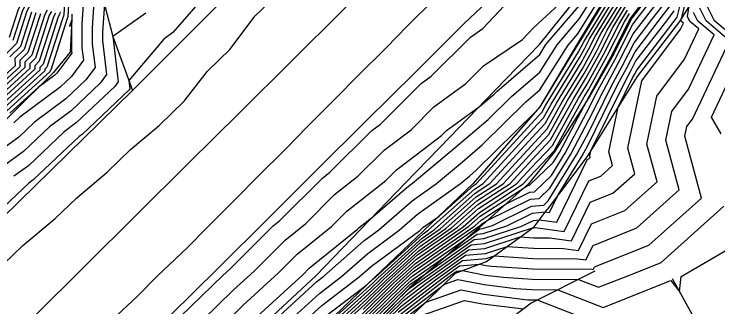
# Model space of a CAD drawing. Extents: x 2188792 to 2191981, y 386090 to 389710.
# Drawn here: x 2191332.3 to 2191423.3, y 389078 to 389115.8 of the extents above; entities that cross this region are included whole.
import ezdxf

# ---------------------------------------------------------------- set-up
doc = ezdxf.new("R2010")
doc.units = 0
for name, color, linetype in [('DTM Contours Major', 7, 'Continuous'), ('DTM Contours Minor', 7, 'Continuous'), ('Exist DTM QL2 LIDAR Elevation Point', 7, 'Continuous'), ('PH Exist DTM Breakline', 7, 'Continuous')]:
    doc.layers.add(name, color=color, linetype=linetype)

msp = doc.modelspace()

# ---------------------------------------------------------------- linework, layer by layer
at = {"layer": 'DTM Contours Major'}
for points in [[(2191331.689, 389130.306), (2191333.571, 389126.235), (2191334.009, 389124.494), (2191333.71, 389118.968), (2191333.393, 389117.554), (2191332.768, 389116.401), (2191331.614, 389112.803)], [(2191339.246, 389125.624), (2191338.714, 389115.789), (2191338.661, 389115.55), (2191338.555, 389115.356), (2191336.505, 389108.961), (2191336.224, 389108.689), (2191336.234, 389108.476), (2191330.937, 389103.688)], [(2191372.381, 389076.652), (2191377.889, 389080.841), (2191378.894, 389081.749), (2191378.959, 389081.813), (2191385.166, 389087.448), (2191385.872, 389087.938), (2191391.796, 389093.203), (2191392.917, 389093.931), (2191399.938, 389101.552), (2191400.743, 389102.402), (2191401.724, 389104.17), (2191405.441, 389110.244), (2191406.093, 389111.43), (2191406.703, 389112.627), (2191410.373, 389118.645)], [(2191343.946, 389117.138), (2191343.708, 389113.474), (2191343.713, 389112.433), (2191344.233, 389108.007), (2191343.409, 389106.898), (2191339.647, 389103.343), (2191336.839, 389101.246), (2191333.483, 389098.085), (2191330.234, 389095.747)], [(2191359.475, 389075.873), (2191361.912, 389078.234), (2191366.452, 389082.388), (2191368.887, 389084.809), (2191373.332, 389088.405), (2191375.307, 389090.369), (2191380.348, 389094.34), (2191381.743, 389095.727), (2191387.565, 389100.156), (2191388.202, 389100.789), (2191392.452, 389103.874), (2191394.337, 389105.462), (2191394.72, 389105.838), (2191400.246, 389110.625), (2191401.052, 389111.898), (2191405.589, 389117.182)], [(2191376.454, 389074.937), (2191382.368, 389080.719), (2191383.749, 389081.974), (2191390.887, 389086.926), (2191392.523, 389088.081), (2191392.852, 389088.109), (2191394.132, 389088.528), (2191399.195, 389090.994), (2191400.794, 389091.162), (2191401.353, 389091.697), (2191405.014, 389097.635), (2191406.541, 389100.507), (2191409.449, 389106.383), (2191410.968, 389109.176), (2191412.464, 389112.107), (2191414.765, 389115.111), (2191416.881, 389117.85)], [(2191373.624, 389074.684), (2191377.674, 389078.343), (2191380.664, 389081.266), (2191384.458, 389084.711), (2191389.604, 389088.281), (2191392.334, 389090.709), (2191397.246, 389093.898), (2191399.112, 389095.924), (2191401.893, 389098.857), (2191405.278, 389104.963), (2191406.373, 389106.751), (2191408.484, 389110.589), (2191410.461, 389114.465), (2191411.607, 389116.345)], [(2191376.464, 389072.779), (2191382.619, 389078.809), (2191385.67, 389081.157), (2191390.644, 389084.669), (2191393.245, 389084.893), (2191396.051, 389085.81), (2191399.432, 389085.574), (2191403.328, 389085.559), (2191405.284, 389085.295), (2191406.963, 389088.73), (2191411.27, 389090.437), (2191415.423, 389094.151), (2191414.102, 389099.033), (2191415.383, 389105.223), (2191418.969, 389109.984), (2191420.816, 389113.902), (2191419.658, 389114.887), (2191419.344, 389115.518), (2191419.563, 389116.851)], [(2191335.661, 389115.879), (2191334.059, 389110.882), (2191332.987, 389109.845), (2191333.025, 389109.029), (2191329.003, 389105.393)], [(2191380.924, 389075.07), (2191385.502, 389078.594), (2191390.08, 389080.184), (2191392.955, 389079.631), (2191398.679, 389078.931), (2191399.157, 389078.898), (2191399.93, 389078.895), (2191409.059, 389075.346)]]:
    msp.add_lwpolyline(points, dxfattribs=at)
at = {"layer": 'DTM Contours Minor'}
for points in [[(2191330.888, 389083.533), (2191333.381, 389085.936), (2191337.592, 389089.427), (2191340.365, 389092.103), (2191344.303, 389095.397), (2191347.328, 389098.321), (2191351.018, 389101.434), (2191354.274, 389104.586), (2191357.264, 389108.45), (2191360.206, 389111.29), (2191363.405, 389115.565), (2191365.954, 389118.017), (2191369.397, 389122.822), (2191371.437, 389124.775), (2191375.166, 389130.29), (2191376.522, 389131.58), (2191382.752, 389135.586), (2191385.697, 389137.562), (2191390.524, 389140.686), (2191394.791, 389143.566), (2191398.29, 389145.846), (2191403.81, 389149.592), (2191406.051, 389151.061), (2191408.148, 389148.93)], [(2191332.2, 389131.64), (2191332.487, 389130.932), (2191334.695, 389126.158), (2191335.056, 389124.72), (2191334.711, 389118.333), (2191334.446, 389117.153), (2191333.925, 389116.192), (2191332.592, 389112.035), (2191331.045, 389110.539)], [(2191332.088, 389130.619), (2191334.133, 389126.197), (2191334.533, 389124.607), (2191334.21, 389118.651), (2191333.919, 389117.354), (2191333.346, 389116.297), (2191332.103, 389112.419)], [(2191339.77, 389125.736), (2191339.215, 389115.471), (2191339.187, 389115.35), (2191339.134, 389115.251), (2191336.994, 389108.576), (2191336.871, 389108.458), (2191336.876, 389108.365), (2191331.324, 389103.346)], [(2191375.721, 389072.893), (2191381.296, 389078.343), (2191383.297, 389080.304), (2191383.493, 389080.454), (2191391.396, 389086.034), (2191393.087, 389086.18), (2191399.43, 389088.252), (2191399.542, 389088.244), (2191399.671, 389088.244), (2191403.401, 389087.742), (2191406.603, 389094.29), (2191408.16, 389094.907), (2191409.661, 389096.25), (2191409.183, 389098.014), (2191410.38, 389103.796), (2191412.216, 389107.505), (2191412.506, 389108.038), (2191412.791, 389108.597), (2191417.62, 389114.903), (2191418.041, 389115.447), (2191419.374, 389120.797)], [(2191375.949, 389072.69), (2191382.958, 389079.556), (2191384.581, 389080.806), (2191391.02, 389085.351), (2191393.166, 389085.536), (2191397.74, 389087.031), (2191399.487, 389086.909), (2191401.499, 389086.901), (2191404.342, 389086.519), (2191406.783, 389091.51), (2191409.715, 389092.672), (2191412.542, 389095.2), (2191411.643, 389098.523), (2191413.437, 389107.193), (2191418.459, 389113.86), (2191418.835, 389114.658), (2191418.599, 389114.858), (2191418.535, 389114.987), (2191418.58, 389115.258), (2191419.992, 389120.924)], [(2191342.759, 389120.069), (2191342.368, 389114.037), (2191342.376, 389111.955), (2191342.732, 389108.933), (2191341.538, 389107.326), (2191338.942, 389104.872), (2191334.923, 389101.871), (2191332.86, 389099.929), (2191328.259, 389096.618)], [(2191377.186, 389076.98), (2191381.345, 389081.047), (2191384.174, 389083.616), (2191391.096, 389088.419), (2191392.55, 389089.711), (2191398.352, 389093.478), (2191398.836, 389093.714), (2191398.931, 389093.724), (2191401.979, 389096.64), (2191402.789, 389097.953), (2191406.336, 389104.623), (2191406.7, 389105.28), (2191406.746, 389105.354), (2191409.441, 389110.253), (2191411.963, 389115.201), (2191412.1, 389115.425), (2191415.665, 389120.058)], [(2191357.855, 389119.245), (2191352.787, 389113.428), (2191351.616, 389112.593), (2191347.106, 389107.257), (2191347.235, 389106.157), (2191347.15, 389106.041), (2191341.058, 389100.284), (2191340.672, 389099.997), (2191334.728, 389094.398), (2191334.182, 389094.005), (2191328.423, 389088.604)], [(2191353.748, 389076.712), (2191359.291, 389082.083), (2191360.163, 389082.88), (2191365.771, 389088.456), (2191366.624, 389089.146), (2191372.144, 389094.635), (2191373.112, 389095.397), (2191378.52, 389100.775), (2191379.638, 389101.625), (2191384.901, 389106.859), (2191386.223, 389107.818), (2191391.288, 389112.855), (2191392.906, 389113.953), (2191397.738, 389119.143)], [(2191356.611, 389076.292), (2191360.602, 389080.158), (2191363.307, 389082.634), (2191367.329, 389086.633), (2191369.978, 389088.776), (2191373.726, 389092.502), (2191376.73, 389094.869), (2191380.132, 389098.251), (2191383.601, 389100.891), (2191386.551, 389103.824), (2191390.656, 389106.804), (2191392.991, 389109.125), (2191398.016, 389112.535), (2191399.482, 389114.109), (2191404.825, 389119.034)], [(2191363.222, 389076.309), (2191369.597, 389082.142), (2191370.445, 389082.985), (2191376.685, 389088.034), (2191376.889, 389088.236), (2191378.654, 389089.627), (2191383.073, 389093.444), (2191383.81, 389093.969), (2191389.321, 389098.611), (2191393.57, 389102.19), (2191396.596, 389105.166), (2191400.256, 389108.336), (2191402.488, 389111.865), (2191405.384, 389115.237), (2191407.924, 389119.323)], [(2191364.893, 389075.274), (2191371.426, 389081.29), (2191372.338, 389081.984), (2191377.504, 389086.545), (2191379.422, 389087.96), (2191383.761, 389091.709), (2191386.915, 389093.958), (2191390.24, 389096.759), (2191392.803, 389098.918), (2191398.471, 389104.493), (2191400.265, 389106.047), (2191403.925, 389111.831), (2191405.18, 389113.293), (2191409.102, 389119.604)], [(2191367.04, 389075.412), (2191371.744, 389079.744), (2191374.617, 389081.929), (2191377.995, 389084.911), (2191382.078, 389087.925), (2191384.45, 389089.974), (2191390.019, 389093.947), (2191391.158, 389094.906), (2191392.036, 389095.646), (2191399.677, 389103.161), (2191400.268, 389103.803), (2191400.283, 389103.82), (2191400.302, 389103.853), (2191405.068, 389111.641), (2191405.136, 389111.766), (2191405.2, 389111.891), (2191409.88, 389119.565)], [(2191369.187, 389075.55), (2191372.063, 389078.198), (2191376.896, 389081.874), (2191378.485, 389083.277), (2191384.735, 389087.89), (2191385.138, 389088.239), (2191387.183, 389089.698), (2191391.688, 389093.702), (2191392.051, 389093.938), (2191400.103, 389102.678), (2191400.513, 389103.111), (2191401.013, 389104.012), (2191405.254, 389110.943), (2191405.614, 389111.598), (2191405.952, 389112.259), (2191410.126, 389119.105)], [(2191376.942, 389076.299), (2191381.686, 389080.938), (2191384.033, 389083.069), (2191391.842, 389088.487), (2191392.657, 389089.212), (2191395.91, 389091.324), (2191398.956, 389092.807), (2191399.552, 389092.87), (2191401.771, 389094.992), (2191403.531, 389097.847), (2191406.693, 389103.793), (2191407.604, 389105.635), (2191409.943, 389109.935), (2191412.246, 389114.447), (2191412.861, 389115.25), (2191416.107, 389119.452)], [(2191386.862, 389118.005), (2191383.065, 389114.229), (2191380.415, 389111.52), (2191376.587, 389107.714), (2191373.97, 389105.038), (2191370.113, 389101.203), (2191367.527, 389098.56), (2191363.64, 389094.696), (2191361.085, 389092.085), (2191357.171, 389088.193), (2191354.646, 389085.614), (2191350.75, 389081.986), (2191348.178, 389079.361), (2191344.324, 389075.765)], [(2191372.666, 389075.662), (2191378.65, 389081.068), (2191379.3, 389081.703), (2191385.025, 389086.9), (2191386.619, 389088.006), (2191391.903, 389092.704), (2191393.783, 389093.925), (2191399.773, 389100.427), (2191400.973, 389101.693), (2191402.435, 389104.329), (2191405.627, 389109.546), (2191406.571, 389111.262), (2191407.455, 389112.995), (2191410.62, 389118.185)], [(2191376.698, 389075.618), (2191382.027, 389080.829), (2191383.891, 389082.521), (2191392.589, 389088.556), (2191392.765, 389088.713), (2191393.469, 389089.17), (2191399.075, 389091.901), (2191400.173, 389092.016), (2191401.562, 389093.345), (2191404.272, 389097.741), (2191406.617, 389102.15), (2191408.526, 389106.009), (2191410.456, 389109.555), (2191412.355, 389113.277), (2191413.813, 389115.18), (2191416.494, 389118.651)], [(2191341.22, 389117.565), (2191341.028, 389114.599), (2191341.04, 389111.477), (2191341.231, 389109.858), (2191339.668, 389107.754), (2191338.237, 389106.402), (2191333.006, 389102.496), (2191332.238, 389101.772)], [(2191372.906, 389075.418), (2191378.406, 389080.387), (2191379.641, 389081.594), (2191384.883, 389086.353), (2191387.365, 389088.075), (2191392.011, 389092.205), (2191394.648, 389093.918), (2191399.608, 389099.301), (2191401.203, 389100.984), (2191403.146, 389104.487), (2191405.814, 389108.847), (2191407.049, 389111.094), (2191408.206, 389113.362), (2191410.867, 389117.725)], [(2191373.145, 389075.173), (2191378.162, 389079.705), (2191379.982, 389081.485), (2191384.741, 389085.806), (2191388.111, 389088.144), (2191392.119, 389091.707), (2191395.514, 389093.911), (2191399.443, 389098.175), (2191401.433, 389100.275), (2191403.857, 389104.646), (2191406, 389108.148), (2191407.528, 389110.925), (2191408.958, 389113.73), (2191411.113, 389117.265)], [(2191376.209, 389074.255), (2191382.709, 389080.61), (2191383.608, 389081.426), (2191388.253, 389084.649), (2191392.147, 389087.398), (2191392.93, 389087.466), (2191395.979, 389088.462), (2191399.315, 389090.087), (2191400.972, 389090.262), (2191401.519, 389090.188), (2191402.628, 389092.457), (2191405.756, 389097.53), (2191406.465, 389098.864), (2191410.371, 389106.757), (2191411.481, 389108.797), (2191412.573, 389110.937), (2191415.717, 389115.042), (2191417.267, 389117.049)], [(2191423.713, 389100.346), (2191422.467, 389102.528), (2191426.76, 389111.634), (2191422.835, 389114.971), (2191421.771, 389117.112)], [(2191336.553, 389116.352), (2191336.24, 389115.774), (2191334.548, 389110.498), (2191333.634, 389109.614), (2191333.667, 389108.919), (2191329.39, 389105.052)], [(2191337.08, 389116.151), (2191336.819, 389115.669), (2191335.037, 389110.113), (2191334.282, 389109.383), (2191334.309, 389108.808), (2191329.776, 389104.711)], [(2191338.214, 389116.107), (2191338.134, 389115.751), (2191337.976, 389115.46), (2191336.015, 389109.345), (2191335.577, 389108.921), (2191335.592, 389108.587), (2191330.55, 389104.029)], [(2191373.384, 389074.928), (2191377.918, 389079.024), (2191380.323, 389081.375), (2191384.599, 389085.258), (2191388.857, 389088.213), (2191392.226, 389091.208), (2191396.38, 389093.905), (2191399.278, 389097.05), (2191401.663, 389099.566), (2191404.568, 389104.804), (2191406.186, 389107.45), (2191408.006, 389110.757), (2191409.709, 389114.098), (2191411.36, 389116.805)], [(2191375.965, 389073.574), (2191383.049, 389080.501), (2191383.466, 389080.879), (2191385.618, 389082.372), (2191391.771, 389086.716), (2191393.009, 389086.823), (2191397.826, 389088.397), (2191399.434, 389089.181), (2191400.233, 389089.265), (2191402.46, 389088.965), (2191406.423, 389097.071), (2191406.605, 389097.143), (2191406.78, 389097.299), (2191406.724, 389097.505), (2191406.864, 389098.18), (2191411.293, 389107.131), (2191411.993, 389108.417), (2191412.682, 389109.767), (2191416.668, 389114.972), (2191417.654, 389116.248)], [(2191381.941, 389077.313), (2191387.847, 389081.86), (2191389.893, 389083.304), (2191392.457, 389083.525), (2191393.319, 389083.359), (2191394.011, 389083.275), (2191399.322, 389082.904), (2191406.984, 389082.874), (2191407.166, 389082.849), (2191407.322, 389083.169), (2191414.38, 389085.967), (2191421.185, 389092.052), (2191419.02, 389100.051), (2191419.275, 389101.283), (2191419.989, 389102.231), (2191424.778, 389112.39), (2191421.776, 389114.943), (2191420.962, 389116.581)], [(2191335.083, 389115.983), (2191333.57, 389111.266), (2191332.339, 389110.076), (2191332.383, 389109.14), (2191328.616, 389105.734)], [(2191337.607, 389115.951), (2191337.398, 389115.565), (2191335.526, 389109.729), (2191334.929, 389109.152), (2191334.95, 389108.697), (2191330.163, 389104.37)], [(2191334.504, 389116.088), (2191333.081, 389111.651), (2191331.692, 389110.308)], [(2191339.752, 389115.835), (2191339.715, 389115.154), (2191339.714, 389115.15), (2191339.713, 389115.147), (2191339.433, 389114.275), (2191339.69, 389114.396), (2191339.704, 389110.999), (2191339.729, 389110.783), (2191337.798, 389108.182), (2191337.532, 389107.931), (2191335.392, 389106.333), (2191331.711, 389103.005)], [(2191349.322, 389115.964), (2191345.049, 389112.916), (2191345.049, 389112.912), (2191345.049, 389112.911), (2191345.734, 389107.082), (2191345.279, 389106.47), (2191340.353, 389101.814), (2191338.756, 389100.621), (2191334.106, 389096.242), (2191332.208, 389094.876)], [(2191376.978, 389072.868), (2191382.28, 389078.061), (2191386.759, 389081.508), (2191390.269, 389083.986), (2191393.323, 389084.25), (2191394.362, 389084.589), (2191399.377, 389084.239), (2191405.156, 389084.216), (2191406.225, 389084.072), (2191407.142, 389085.949), (2191412.825, 389088.202), (2191418.304, 389093.101), (2191416.561, 389099.542), (2191417.329, 389103.253), (2191419.479, 389106.107), (2191422.797, 389113.146), (2191420.717, 389114.915), (2191420.153, 389116.049)], [(2191377.43, 389077.662), (2191381.004, 389081.157), (2191384.316, 389084.163), (2191390.35, 389088.35), (2191392.442, 389090.21), (2191398.111, 389093.891), (2191398.947, 389094.798), (2191402.123, 389098.148), (2191405.989, 389105.121), (2191406.559, 389106.053), (2191408.963, 389110.421), (2191411.212, 389114.833), (2191411.853, 389115.885)], [(2191381.602, 389076.565), (2191388.936, 389082.211), (2191389.517, 389082.621), (2191390.246, 389082.684), (2191393.198, 389082.117), (2191395.567, 389081.827), (2191399.267, 389081.568), (2191405.247, 389081.545), (2191407.843, 389080.536), (2191411.975, 389082.162), (2191415.935, 389083.731), (2191424.066, 389091.002)], [(2191381.263, 389075.818), (2191387.914, 389080.937), (2191389.636, 389081.535), (2191393.077, 389080.874), (2191397.123, 389080.379), (2191399.212, 389080.233), (2191402.588, 389080.22), (2191408.451, 389077.941), (2191417.219, 389081.391), (2191418.318, 389079.973), (2191418.537, 389081.916), (2191426.906, 389086.778)], [(2191383.091, 389076.251), (2191390.525, 389078.832), (2191392.834, 389078.388), (2191398.141, 389077.739)]]:
    msp.add_lwpolyline(points, dxfattribs=at)
at = {"layer": 'Exist DTM QL2 LIDAR Elevation Point'}
msp.add_line((2191420.242, 389100.304), (2191420.242, 389100.304), dxfattribs=at)
at = {"layer": 'PH Exist DTM Breakline'}
for points in [[(2191373.623, 389132.063), (2191367.415, 389135.477), (2191360.473, 389141.013), (2191353.952, 389146.21), (2191347.431, 389151.407), (2191341.477, 389157.13), (2191335.523, 389162.853), (2191330.539, 389157.015), (2191325.555, 389151.176), (2191320.572, 389145.338), (2191327.444, 389138.852), (2191334.317, 389132.366), (2191340.045, 389125.796), (2191343.055, 389120.549), (2191345.05, 389112.911), (2191347.584, 389105.942)], [(2191316.074, 389075.221), (2191322.376, 389081.365), (2191328.678, 389087.509), (2191334.98, 389093.654), (2191341.282, 389099.798), (2191347.584, 389105.942), (2191354.094, 389112.472), (2191360.603, 389119.003), (2191367.113, 389125.533), (2191373.623, 389132.063), (2191380.104, 389138.484), (2191386.586, 389144.905), (2191393.068, 389151.326), (2191399.549, 389157.747)], [(2191408.165, 389148.888), (2191401.506, 389142.471), (2191394.847, 389136.053), (2191388.188, 389129.635), (2191381.506, 389123.009), (2191374.823, 389116.383), (2191368.14, 389109.756), (2191361.457, 389103.13), (2191354.775, 389096.503), (2191348.092, 389089.877), (2191341.409, 389083.25), (2191334.727, 389076.624)], [(2191417.08, 389139.72), (2191410.43, 389133.446), (2191403.78, 389127.173), (2191397.129, 389120.899), (2191390.479, 389114.626), (2191384.117, 389108.3), (2191377.755, 389101.974), (2191371.393, 389095.648), (2191365.031, 389089.322), (2191358.669, 389082.997), (2191352.463, 389076.9)], [(2191363.967, 389075.214), (2191371.278, 389082.01), (2191377.07, 389087.991), (2191382.863, 389093.973), (2191388.656, 389099.954), (2191394.448, 389105.936), (2191400.241, 389111.917), (2191405.759, 389118.807), (2191411.277, 389125.698), (2191415.3, 389131.315), (2191419.322, 389136.932)], [(2191419.322, 389136.932), (2191414.792, 389129.038), (2191409.773, 389119.763), (2191405.024, 389111.805), (2191400.274, 389103.847), (2191391.636, 389093.941), (2191385.279, 389087.883), (2191378.921, 389081.825), (2191372.564, 389075.766)], [(2191420.77, 389130.809), (2191418.18, 389124.771), (2191415.811, 389120.065), (2191412.167, 389115.3), (2191409.579, 389110.205), (2191406.762, 389105.293), (2191402.157, 389098.043), (2191398.813, 389093.886), (2191392.795, 389088.575), (2191383.344, 389080.406), (2191375.629, 389072.635), (2191370.041, 389067.45), (2191364.454, 389062.265), (2191358.866, 389057.079), (2191353.279, 389051.894)], [(2191423.157, 389128.485), (2191423.213, 389125.56), (2191422.38, 389121.414), (2191418.329, 389114.851), (2191412.868, 389107.769), (2191406.399, 389097.438), (2191401.212, 389090.587)], [(2191339.732, 389115.143), (2191339.499, 389110.925), (2191337.371, 389108.28), (2191331.868, 389102.867), (2191326.365, 389097.454), (2191321.224, 389091.678), (2191316.083, 389085.902), (2191310.942, 389080.126)], [(2191380.175, 389073.418), (2191389.368, 389082.35), (2191393.369, 389083.872), (2191399.546, 389088.336), (2191401.212, 389090.587)], [(2191407.359, 389082.598), (2191399.141, 389078.501), (2191392.339, 389073.313), (2191382.232, 389065.86), (2191374.313, 389058.511), (2191364.349, 389050.892)], [(2191417.383, 389081.65), (2191420.671, 389075.755), (2191423.959, 389069.86), (2191426.225, 389064.595), (2191430.245, 389058.064), (2191434.264, 389051.533), (2191438.775, 389041.691), (2191441.162, 389030.042)]]:
    msp.add_lwpolyline(points, dxfattribs=at)

doc.saveas('drawing.dxf')
